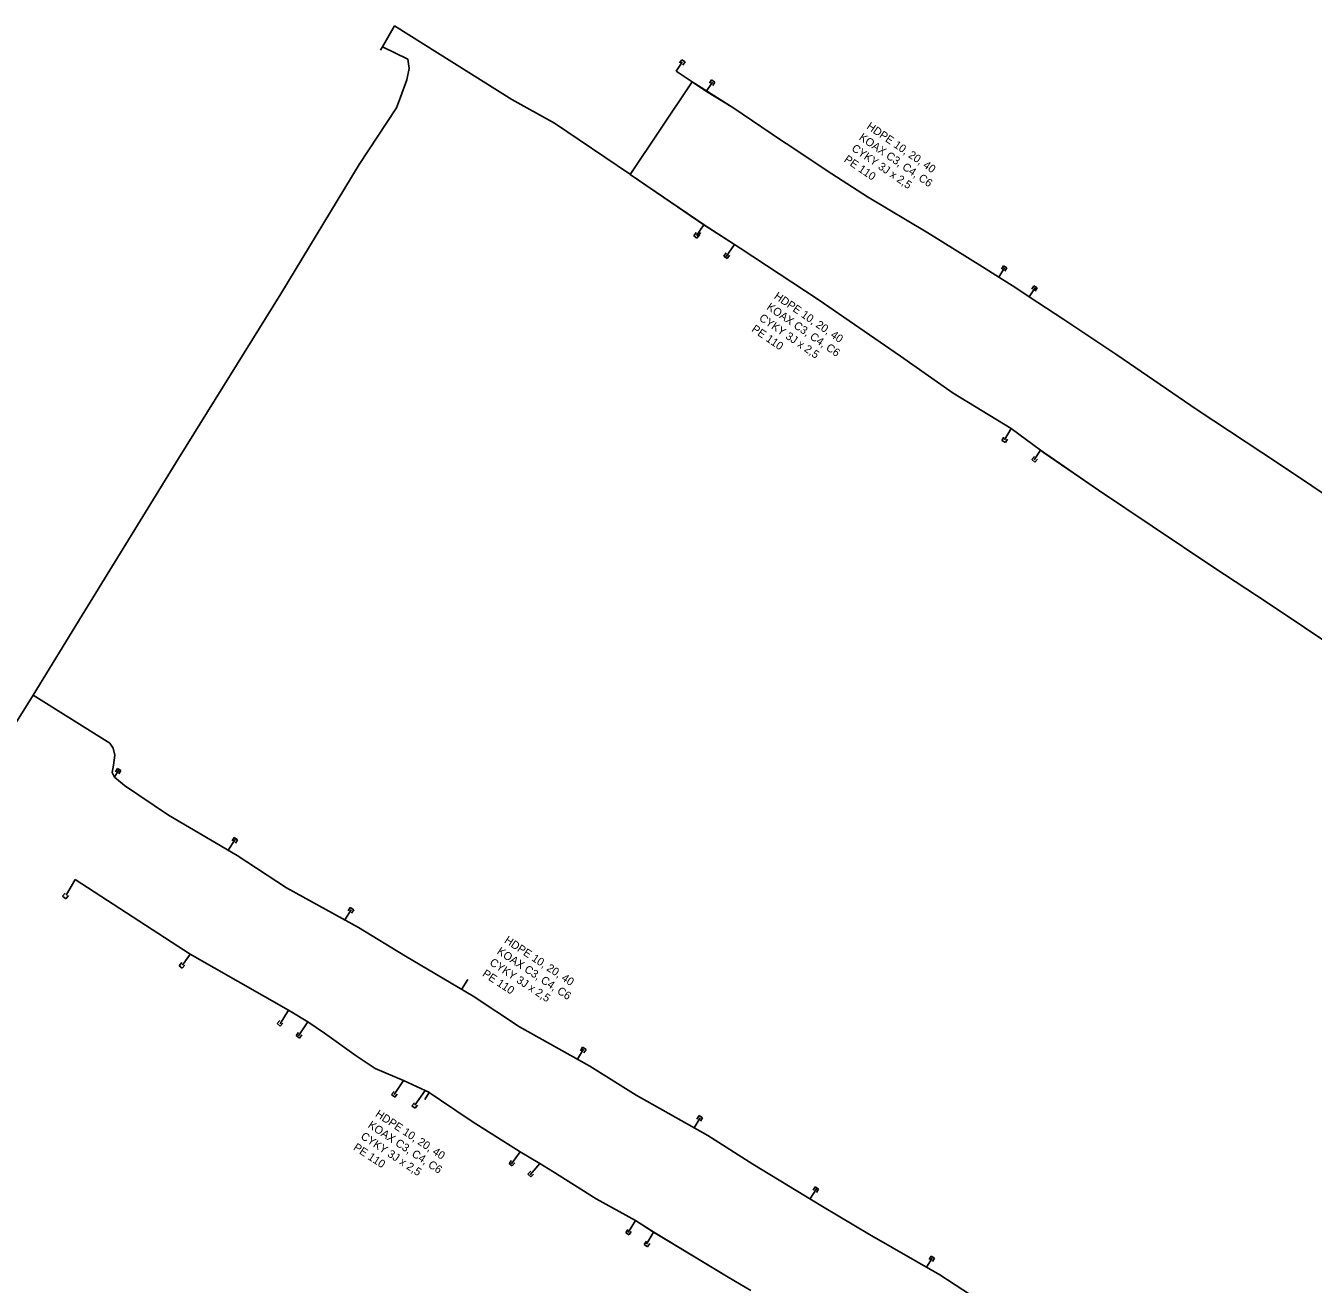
# Model space of a CAD drawing. Extents: x -651943 to -618711, y -1138561 to -1100552.
# Drawn here: x -642075.6 to -641955, y -1113568.2 to -1113450.3 of the extents above; entities that cross this region are included whole.
import ezdxf

# ---------------------------------------------------------------- set-up
doc = ezdxf.new("R2010")
doc.units = 0
for name, color, linetype in [('KT optika', 7, 'Continuous'), ('KT trasa', 7, 'Continuous'), ('KT zařízení', 7, 'Continuous')]:
    doc.layers.add(name, color=color, linetype=linetype)

# ---------------------------------------------------------------- blocks, each defined once
blk = doc.blocks.new('KKK')
at = {"layer": 'KT zařízení'}
for p, q in [((0.037, 0.038), (-0.037, 0.038)), ((0.037, -0.038), (0.037, 0.038)), ((-0.037, -0.038), (0.037, -0.038))]:
    blk.add_line(p, q, dxfattribs=at)
blk = doc.blocks.new('KKK_1')
at = {"layer": 'KT zařízení'}
for p, q in [((0.038, 0.037), (-0.038, 0.037)), ((0.038, -0.037), (0.038, 0.037)), ((-0.038, -0.037), (0.038, -0.037))]:
    blk.add_line(p, q, dxfattribs=at)
blk = doc.blocks.new('KKK_2')
at = {"layer": 'KT zařízení'}
for p, q in [((0.037, 0.038), (-0.037, 0.038)), ((0.037, -0.038), (0.037, 0.038)), ((-0.037, -0.038), (0.037, -0.038))]:
    blk.add_line(p, q, dxfattribs=at)
blk = doc.blocks.new('KKK_3')
at = {"layer": 'KT zařízení'}
for p, q in [((0.037, 0.037), (-0.037, 0.037)), ((0.037, -0.037), (0.037, 0.037)), ((-0.037, -0.037), (0.037, -0.037))]:
    blk.add_line(p, q, dxfattribs=at)
blk = doc.blocks.new('KKK_12')
at = {"layer": 'KT zařízení'}
for p, q in [((0.037, 0.038), (-0.038, 0.038)), ((0.037, -0.038), (0.037, 0.038)), ((-0.038, -0.038), (0.037, -0.038))]:
    blk.add_line(p, q, dxfattribs=at)
blk = doc.blocks.new('KKK_14')
at = {"layer": 'KT zařízení'}
for p, q in [((0.037, 0.037), (-0.037, 0.037)), ((0.037, -0.037), (0.037, 0.037)), ((-0.037, -0.038), (0.037, -0.037))]:
    blk.add_line(p, q, dxfattribs=at)
blk = doc.blocks.new('KKK_6')
at = {"layer": 'KT zařízení'}
for p, q in [((0.038, 0.038), (-0.038, 0.038)), ((0.038, -0.038), (0.038, 0.038)), ((-0.038, -0.037), (0.038, -0.038))]:
    blk.add_line(p, q, dxfattribs=at)
blk = doc.blocks.new('KKK_15')
at = {"layer": 'KT zařízení'}
for p, q in [((0.037, 0.037), (-0.037, 0.037)), ((0.037, -0.038), (0.037, 0.037)), ((-0.037, -0.038), (0.037, -0.038))]:
    blk.add_line(p, q, dxfattribs=at)
blk = doc.blocks.new('KKK_16')
at = {"layer": 'KT zařízení'}
for p, q in [((0.037, 0.038), (-0.038, 0.037)), ((0.037, -0.037), (0.037, 0.038)), ((-0.038, -0.037), (0.037, -0.037))]:
    blk.add_line(p, q, dxfattribs=at)
blk = doc.blocks.new('KKK_22')
at = {"layer": 'KT zařízení'}
for p, q in [((0.038, 0.037), (-0.038, 0.038)), ((0.038, -0.038), (0.038, 0.037)), ((-0.038, -0.038), (0.038, -0.038))]:
    blk.add_line(p, q, dxfattribs=at)
blk = doc.blocks.new('KKK_17')
at = {"layer": 'KT zařízení'}
for p, q in [((0.038, 0.038), (-0.037, 0.038)), ((0.038, -0.038), (0.038, 0.038)), ((-0.037, -0.038), (0.038, -0.038))]:
    blk.add_line(p, q, dxfattribs=at)
blk = doc.blocks.new('KKK_5')
at = {"layer": 'KT zařízení'}
for p, q in [((0.037, 0.037), (-0.038, 0.038)), ((0.037, -0.037), (0.037, 0.037)), ((-0.037, -0.037), (0.037, -0.037))]:
    blk.add_line(p, q, dxfattribs=at)
blk = doc.blocks.new('KKK_23')
at = {"layer": 'KT zařízení'}
for p, q in [((0.037, 0.037), (-0.037, 0.037)), ((0.037, -0.038), (0.037, 0.037)), ((-0.037, -0.038), (0.037, -0.038))]:
    blk.add_line(p, q, dxfattribs=at)
blk = doc.blocks.new('KKK_10')
at = {"layer": 'KT zařízení'}
for p, q in [((0.037, 0.037), (-0.037, 0.038)), ((0.037, -0.037), (0.037, 0.037)), ((-0.038, -0.037), (0.037, -0.037))]:
    blk.add_line(p, q, dxfattribs=at)

msp = doc.modelspace()

# ---------------------------------------------------------------- linework, layer by layer
at = {"layer": 'KT optika'}
for points in [[(-642041.07, -1113450.26), (-642042.19, -1113452.23)], [(-642019.05, -1113464.15), (-642026.07, -1113459.4), (-642030.07, -1113457.18), (-642041.07, -1113450.26)], [(-642044.4, -1113463.27), (-642040.89, -1113457.96), (-642040.51, -1113456.96), (-642039.92, -1113455.33), (-642039.7, -1113454.28), (-642039.84, -1113453.39), (-642042.19, -1113452.23)], [(-642042.19, -1113452.23), (-642042.38, -1113452.56)], [(-642014.69, -1113454.52), (-642013.18, -1113455.53)], [(-642018.99, -1113464.19), (-642013.17, -1113455.53)], [(-642013.17, -1113455.53), (-642009.38, -1113457.93), (-642004.81, -1113461)], [(-642004.81, -1113461), (-642004.36, -1113461.3), (-642000.11, -1113464.14), (-641996.74, -1113466.29), (-641991.1, -1113469.68), (-641985.97, -1113472.85), (-641984.46, -1113473.81)], [(-642074.93, -1113512.99), (-642070.35, -1113505.48), (-642061.33, -1113490.81), (-642051.72, -1113475.38), (-642044.4, -1113463.27)], [(-642074.93, -1113512.99), (-642070.35, -1113505.48), (-642061.33, -1113490.81), (-642051.72, -1113475.38), (-642044.4, -1113463.27)], [(-642019.05, -1113464.15), (-642018.99, -1113464.19)], [(-642018.99, -1113464.19), (-642012.09, -1113468.93)], [(-642012.09, -1113468.93), (-642009.23, -1113470.77)], [(-642009.23, -1113470.77), (-642008.7, -1113471.11), (-642001.39, -1113475.92), (-641993.67, -1113481.23), (-641988.73, -1113484.68), (-641983.29, -1113488)], [(-641984.46, -1113473.81), (-641982.95, -1113474.76), (-641981.59, -1113475.66)], [(-641981.59, -1113475.66), (-641978.35, -1113477.8), (-641973.39, -1113481.09), (-641965.85, -1113486.26), (-641958.24, -1113491.27), (-641951.99, -1113495.48), (-641943.83, -1113501.31), (-641943.42, -1113501.58)], [(-641983.29, -1113488.01), (-641980.53, -1113490.04)], [(-641980.53, -1113490.04), (-641975.1, -1113493.79), (-641970.07, -1113497.16), (-641964.3, -1113501.02), (-641959.29, -1113504.31), (-641952.31, -1113509), (-641949.13, -1113511.18), (-641942.39, -1113515.92), (-641937.14, -1113519.38), (-641931.83, -1113522.95), (-641921.48, -1113529.82), (-641916.84, -1113532.81), (-641911.44, -1113536.54)], [(-642109.27, -1113567.6), (-642099.18, -1113551.37), (-642092.03, -1113540.26), (-642076.61, -1113515.66), (-642074.93, -1113512.99)], [(-642067.31, -1113520.68), (-642067.53, -1113520.23), (-642067.4, -1113519.54), (-642067.28, -1113518.6), (-642067.43, -1113517.96), (-642067.74, -1113517.5), (-642074.93, -1113512.99)], [(-642067.31, -1113520.68), (-642066.39, -1113521.47)], [(-642067.31, -1113520.68), (-642066.39, -1113521.47)], [(-642066.39, -1113521.47), (-642062.25, -1113524.25), (-642055.82, -1113528.02), (-642051.2, -1113531.05), (-642044.46, -1113534.76), (-642040.06, -1113537.44), (-642033.72, -1113541.19), (-642029.35, -1113544.07), (-642022.76, -1113547.75), (-642018.42, -1113550.47), (-642011.73, -1113554.24), (-642007.51, -1113556.95), (-642000.97, -1113560.92), (-641996.56, -1113563.54), (-641989.97, -1113567.3), (-641985.76, -1113570.05), (-641979.26, -1113573.81), (-641978.14, -1113574.51)], [(-642071.85, -1113531.73), (-642071, -1113530.27)], [(-642060.22, -1113537.25), (-642071, -1113530.27)], [(-642060.95, -1113538.29), (-642060.22, -1113537.25)], [(-642051, -1113542.52), (-642060.22, -1113537.25)], [(-642049.19, -1113543.61), (-642051, -1113542.52)], [(-642040.23, -1113549.09), (-642042.9, -1113547.99), (-642044.67, -1113546.79), (-642047.65, -1113544.67), (-642049.19, -1113543.61)], [(-642038.21, -1113550.04), (-642040.23, -1113549.09)], [(-642037.82, -1113550.23), (-642037.86, -1113550.2), (-642038.21, -1113550.04)], [(-642029.31, -1113555.78), (-642033.79, -1113552.93), (-642036.78, -1113550.93), (-642037.82, -1113550.23)], [(-642027.47, -1113556.89), (-642029.31, -1113555.78)], [(-642018.5, -1113562.22), (-642022.18, -1113560.19), (-642026.23, -1113557.64), (-642027.47, -1113556.89)], [(-642007.7, -1113568.79), (-642009.82, -1113567.52), (-642016.79, -1113563.31), (-642018.5, -1113562.22)]]:
    msp.add_lwpolyline(points, dxfattribs=at)
at = {"layer": 'KT trasa'}
for points in [[(-642041.07, -1113450.26), (-642042.19, -1113452.23)], [(-642019.05, -1113464.15), (-642026.07, -1113459.4), (-642030.07, -1113457.18), (-642041.07, -1113450.26)], [(-642044.4, -1113463.27), (-642040.89, -1113457.96), (-642040.51, -1113456.96), (-642039.92, -1113455.33), (-642039.7, -1113454.28), (-642039.84, -1113453.39), (-642042.19, -1113452.23)], [(-642042.19, -1113452.23), (-642042.38, -1113452.56)], [(-642014.69, -1113454.52), (-642013.18, -1113455.53)], [(-642018.99, -1113464.19), (-642013.17, -1113455.53)], [(-642013.17, -1113455.53), (-642009.38, -1113457.93), (-642004.81, -1113461)], [(-642004.81, -1113461), (-642004.36, -1113461.3), (-642000.11, -1113464.14), (-641996.74, -1113466.29), (-641991.1, -1113469.68), (-641985.97, -1113472.85), (-641984.46, -1113473.81)], [(-642074.93, -1113512.99), (-642070.35, -1113505.48), (-642061.33, -1113490.81), (-642051.72, -1113475.38), (-642044.4, -1113463.27)], [(-642074.93, -1113512.99), (-642070.35, -1113505.48), (-642061.33, -1113490.81), (-642051.72, -1113475.38), (-642044.4, -1113463.27)], [(-642019.05, -1113464.15), (-642018.99, -1113464.19)], [(-642018.99, -1113464.19), (-642012.09, -1113468.93)], [(-642012.09, -1113468.93), (-642009.23, -1113470.77)], [(-642009.23, -1113470.77), (-642008.7, -1113471.11), (-642001.39, -1113475.92), (-641993.67, -1113481.23), (-641988.73, -1113484.68), (-641983.29, -1113488)], [(-641984.46, -1113473.81), (-641982.95, -1113474.76), (-641981.59, -1113475.66)], [(-641981.59, -1113475.66), (-641978.35, -1113477.8), (-641973.39, -1113481.09), (-641965.85, -1113486.26), (-641958.24, -1113491.27), (-641951.99, -1113495.48), (-641943.83, -1113501.31), (-641943.42, -1113501.58)], [(-641983.29, -1113488.01), (-641980.53, -1113490.04)], [(-641980.53, -1113490.04), (-641975.1, -1113493.79), (-641970.07, -1113497.16), (-641964.3, -1113501.02), (-641959.29, -1113504.31), (-641952.31, -1113509), (-641949.13, -1113511.18), (-641942.39, -1113515.92), (-641937.14, -1113519.38), (-641931.83, -1113522.95), (-641921.48, -1113529.82), (-641916.84, -1113532.81), (-641911.44, -1113536.54)], [(-642109.27, -1113567.6), (-642099.18, -1113551.37), (-642092.03, -1113540.26), (-642076.61, -1113515.66), (-642074.93, -1113512.99)], [(-642067.31, -1113520.68), (-642067.53, -1113520.23), (-642067.4, -1113519.54), (-642067.28, -1113518.6), (-642067.43, -1113517.96), (-642067.74, -1113517.5), (-642074.93, -1113512.99)], [(-642067.31, -1113520.68), (-642066.39, -1113521.47)], [(-642067.31, -1113520.68), (-642066.39, -1113521.47)], [(-642066.39, -1113521.47), (-642062.25, -1113524.25), (-642055.82, -1113528.02), (-642051.2, -1113531.05), (-642044.46, -1113534.76), (-642040.06, -1113537.44), (-642033.72, -1113541.19), (-642029.35, -1113544.07), (-642022.76, -1113547.75), (-642018.42, -1113550.47), (-642011.73, -1113554.24), (-642007.51, -1113556.95), (-642000.97, -1113560.92), (-641996.56, -1113563.54), (-641989.97, -1113567.3), (-641985.76, -1113570.05), (-641979.26, -1113573.81), (-641978.14, -1113574.51)], [(-642071.85, -1113531.73), (-642071, -1113530.27)], [(-642060.22, -1113537.25), (-642071, -1113530.27)], [(-642060.95, -1113538.29), (-642060.22, -1113537.25)], [(-642051, -1113542.52), (-642060.22, -1113537.25)], [(-642049.19, -1113543.61), (-642051, -1113542.52)], [(-642040.23, -1113549.09), (-642042.9, -1113547.99), (-642044.67, -1113546.79), (-642047.65, -1113544.67), (-642049.19, -1113543.61)], [(-642038.21, -1113550.04), (-642040.23, -1113549.09)], [(-642037.82, -1113550.23), (-642037.86, -1113550.2), (-642038.21, -1113550.04)], [(-642029.31, -1113555.78), (-642033.79, -1113552.93), (-642036.78, -1113550.93), (-642037.82, -1113550.23)], [(-642027.47, -1113556.89), (-642029.31, -1113555.78)], [(-642018.5, -1113562.22), (-642022.18, -1113560.19), (-642026.23, -1113557.64), (-642027.47, -1113556.89)], [(-642007.7, -1113568.79), (-642009.82, -1113567.52), (-642016.79, -1113563.31), (-642018.5, -1113562.22)]]:
    msp.add_lwpolyline(points, dxfattribs=at)
at = {"layer": 'KT zařízení'}
for points in [[(-642041.07, -1113450.26), (-642042.19, -1113452.23)], [(-642019.05, -1113464.15), (-642026.07, -1113459.4), (-642030.07, -1113457.18), (-642041.07, -1113450.26)], [(-642044.4, -1113463.27), (-642040.89, -1113457.96), (-642040.51, -1113456.96), (-642039.92, -1113455.33), (-642039.7, -1113454.28), (-642039.84, -1113453.39), (-642042.19, -1113452.23)], [(-642042.19, -1113452.23), (-642042.38, -1113452.56)], [(-642014.11, -1113453.66), (-642014.69, -1113454.52)], [(-642014.69, -1113454.52), (-642013.17, -1113455.53)], [(-642018.99, -1113464.19), (-642013.17, -1113455.53)], [(-642013.17, -1113455.53), (-642011.85, -1113456.41), (-642009.38, -1113457.93), (-642004.81, -1113461)], [(-642011.28, -1113455.55), (-642011.86, -1113456.41)], [(-642004.81, -1113461), (-642004.36, -1113461.3), (-642000.11, -1113464.14), (-641996.74, -1113466.29), (-641991.1, -1113469.68), (-641985.97, -1113472.85), (-641984.46, -1113473.81)], [(-642074.93, -1113512.99), (-642070.35, -1113505.48), (-642061.33, -1113490.81), (-642051.72, -1113475.38), (-642044.4, -1113463.27)], [(-642019.05, -1113464.15), (-642018.99, -1113464.19)], [(-642018.99, -1113464.19), (-642012.07, -1113468.91), (-642011.77, -1113469.11), (-642009.23, -1113470.77)], [(-642012.78, -1113469.91), (-642012.09, -1113468.93)], [(-642012.66, -1113470), (-642012.39, -1113469.62)], [(-642010, -1113471.88), (-642009.23, -1113470.77)], [(-642009.23, -1113470.77), (-642008.7, -1113471.11), (-642001.39, -1113475.92), (-641993.67, -1113481.23), (-641988.73, -1113484.68), (-641983.29, -1113488.01)], [(-641983.91, -1113472.96), (-641984.46, -1113473.81)], [(-641984.46, -1113473.81), (-641982.95, -1113474.76), (-641981.59, -1113475.66)], [(-641981.05, -1113474.82), (-641981.59, -1113475.66)], [(-641981.59, -1113475.66), (-641978.35, -1113477.8), (-641973.39, -1113481.09), (-641965.85, -1113486.26), (-641958.24, -1113491.27), (-641951.99, -1113495.48), (-641943.83, -1113501.31), (-641943.38, -1113501.61)], [(-641983.9, -1113489.06), (-641983.29, -1113488.01)], [(-641983.29, -1113488.01), (-641980.53, -1113490.04)], [(-641981.13, -1113490.94), (-641980.53, -1113490.04)], [(-641980.53, -1113490.04), (-641980.26, -1113490.24)], [(-641980.26, -1113490.24), (-641975.1, -1113493.79), (-641970.07, -1113497.16), (-641964.3, -1113501.02), (-641959.29, -1113504.31), (-641952.31, -1113509), (-641949.13, -1113511.18), (-641942.39, -1113515.92), (-641937.14, -1113519.38), (-641931.83, -1113522.95), (-641921.48, -1113529.82), (-641916.84, -1113532.81), (-641911.44, -1113536.54)], [(-642109.27, -1113567.6), (-642099.18, -1113551.37), (-642092.03, -1113540.26), (-642076.61, -1113515.66), (-642074.93, -1113512.99)], [(-642067.31, -1113520.68), (-642067.53, -1113520.23), (-642067.4, -1113519.54), (-642067.28, -1113518.6), (-642067.43, -1113517.96), (-642067.74, -1113517.5), (-642074.93, -1113512.99)], [(-642067.32, -1113520.65), (-642066.92, -1113520.01)], [(-642067.31, -1113520.68), (-642066.39, -1113521.47)], [(-642067.31, -1113520.68), (-642066.39, -1113521.47)], [(-642066.39, -1113521.47), (-642062.25, -1113524.25), (-642055.82, -1113528.02), (-642051.2, -1113531.05), (-642044.46, -1113534.76), (-642040.06, -1113537.44), (-642033.72, -1113541.19), (-642029.35, -1113544.07), (-642022.76, -1113547.75), (-642018.42, -1113550.47), (-642011.73, -1113554.24), (-642007.51, -1113556.95), (-642000.97, -1113560.92), (-641996.56, -1113563.54), (-641989.97, -1113567.3), (-641985.76, -1113570.05), (-641979.26, -1113573.81), (-641978.14, -1113574.51)], [(-642056, -1113526.52), (-642056.66, -1113527.53)], [(-642060.22, -1113537.25), (-642071, -1113530.27)], [(-642045.15, -1113533.11), (-642045.74, -1113534.05)], [(-642051, -1113542.52), (-642060.22, -1113537.25)], [(-642034.79, -1113540.56), (-642034.22, -1113539.64)], [(-642051, -1113542.52), (-642051.8, -1113543.8)], [(-642049.19, -1113543.61), (-642051, -1113542.52)], [(-642050.07, -1113544.91), (-642049.19, -1113543.61)], [(-642040.23, -1113549.09), (-642042.9, -1113547.99), (-642044.67, -1113546.79), (-642047.65, -1113544.67), (-642049.19, -1113543.61)], [(-642023.36, -1113546.18), (-642023.92, -1113547.1)], [(-642040.23, -1113549.09), (-642041.1, -1113550.42)], [(-642038.21, -1113550.04), (-642040.23, -1113549.09)], [(-642039.18, -1113551.42), (-642038.21, -1113550.04)], [(-642037.82, -1113550.23), (-642038.25, -1113550.88)], [(-642037.82, -1113550.23), (-642037.86, -1113550.2), (-642038.21, -1113550.04)], [(-642029.31, -1113555.78), (-642033.79, -1113552.93), (-642036.78, -1113550.93), (-642037.82, -1113550.23)], [(-642012.44, -1113552.61), (-642013, -1113553.53)], [(-642029.31, -1113555.78), (-642030.1, -1113556.91)], [(-642027.47, -1113556.89), (-642029.31, -1113555.78)], [(-642028.36, -1113557.93), (-642027.47, -1113556.89)], [(-642018.5, -1113562.22), (-642022.18, -1113560.19), (-642026.23, -1113557.64), (-642027.47, -1113556.89)], [(-642018.5, -1113562.22), (-642022.18, -1113560.19), (-642026.23, -1113557.64)], [(-642001.54, -1113559.24), (-642002.15, -1113560.21)], [(-642018.5, -1113562.22), (-642019.18, -1113563.35)], [(-642016.8, -1113563.31), (-642018.5, -1113562.22)], [(-642017.45, -1113564.44), (-642016.8, -1113563.31)], [(-642007.7, -1113568.79), (-642009.82, -1113567.52), (-642015.1, -1113564.35), (-642016.8, -1113563.31)], [(-641990.69, -1113565.74), (-641991.21, -1113566.59)]]:
    msp.add_lwpolyline(points, dxfattribs=at)

# ---------------------------------------------------------------- block references
for name, p, xscale, yscale, rotation in [('KKK_2', (-642014.11, -1113453.7), 4.999998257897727, 4.999998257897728, 55.135496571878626), ('KKK_2', (-642011.31, -1113455.6), 4.999998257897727, 4.999998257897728, 55.135496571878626), ('KKK_1', (-642012.77, -1113469.91), 5.000016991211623, 5.000016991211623, -125.99335957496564), ('KKK_2', (-642009.96, -1113471.81), 4.999997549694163, 4.999997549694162, -126.40415797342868), ('KKK_12', (-641983.95, -1113473.01), 4.999989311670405, 4.999989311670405, 58.98106084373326), ('KKK_12', (-641981.1, -1113474.88), 4.999989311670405, 4.999989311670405, 58.98106084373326), ('KKK', (-641983.9, -1113489.06), 5.0000165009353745, 5.0000165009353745, -120.76691176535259), ('KKK_3', (-641981.09, -1113490.89), 5.000011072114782, 5.000011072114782, -128.78281170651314), ('KKK_16', (-642066.97, -1113520.11), 5.000012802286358, 5.000012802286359, 55.869195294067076), ('KKK_15', (-642056.05, -1113526.59), 4.999998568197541, 4.999998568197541, 57.994673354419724), ('KKK_22', (-642071.91, -1113531.8), 4.999993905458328, 4.999993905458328, -129.5296183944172), ('KKK_15', (-642045.16, -1113533.15), 4.999998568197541, 4.999998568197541, 57.994673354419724), ('KKK_22', (-642060.99, -1113538.32), 4.999993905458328, 4.999993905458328, -129.5296183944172), ('KKK_6', (-642051.82, -1113543.75), 5.000006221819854, 5.000006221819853, -129.9778784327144), ('KKK_23', (-642050.02, -1113544.86), 4.999973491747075, 4.999973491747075, -126.98867982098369), ('KKK_6', (-642023.39, -1113546.25), 4.999997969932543, 4.999997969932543, 57.85801820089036), ('KKK_17', (-642041.09, -1113550.39), 4.999999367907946, 4.999999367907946, -129.19483188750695), ('KKK_5', (-642039.18, -1113551.45), 4.99999528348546, 4.99999528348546, -127.35815664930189), ('KKK_6', (-642012.47, -1113552.65), 4.999997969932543, 4.999997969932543, 57.85801820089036), ('KKK_10', (-642030.07, -1113556.85), 5.000001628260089, 5.000001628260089, -127.67631458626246), ('KKK_22', (-642028.31, -1113557.87), 5.000018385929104, 5.000018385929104, -134.47703073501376), ('KKK_14', (-642001.59, -1113559.33), 5.000045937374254, 5.000045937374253, 58.30220224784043), ('KKK_22', (-642019.15, -1113563.32), 5.000011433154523, 5.000011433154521, -122.15827144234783), ('KKK_6', (-642017.41, -1113564.43), 5.000022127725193, 5.0000221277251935, -125.66161495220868), ('KKK', (-641990.72, -1113565.82), 5.000006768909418, 5.000006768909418, 58.46171435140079)]:
    msp.add_blockref(name, p, dxfattribs=dict(at, xscale=xscale, yscale=yscale, rotation=rotation))

# ---------------------------------------------------------------- texts
for s, rotation, p in [('HDPE 10, 20, 40', 325.5625, (-641996.9, -1113459.85)), ('KOAX C3, C4, C6', 325.5625, (-641997.61, -1113460.88)), ('PE 110', 325.5625, (-641999.02, -1113462.94)), ('CYKY 3J x 2,5', 325.5625, (-641998.31, -1113461.91)), ('HDPE 10, 20, 40', 325.5625, (-642005.57, -1113475.76)), ('KOAX C3, C4, C6', 325.5625, (-642006.27, -1113476.78)), ('PE 110', 325.5625, (-642007.68, -1113478.84)), ('CYKY 3J x 2,5', 325.5625, (-642006.98, -1113477.81)), ('HDPE 10, 20, 40', 326.6136, (-642030.85, -1113536.13)), ('KOAX C3, C4, C6', 326.6136, (-642031.54, -1113537.17)), ('CYKY 3J x 2,5', 326.6136, (-642032.23, -1113538.21)), ('PE 110', 326.6136, (-642032.91, -1113539.26)), ('HDPE 10, 20, 40', 326.6136, (-642042.94, -1113552.41)), ('KOAX C3, C4, C6', 326.6136, (-642043.63, -1113553.45)), ('CYKY 3J x 2,5', 326.6136, (-642044.31, -1113554.5)), ('PE 110', 326.6136, (-642045, -1113555.54))]:
    msp.add_text(s, height=0.75, rotation=rotation, dxfattribs=at).set_placement(p)

doc.saveas('drawing.dxf')
